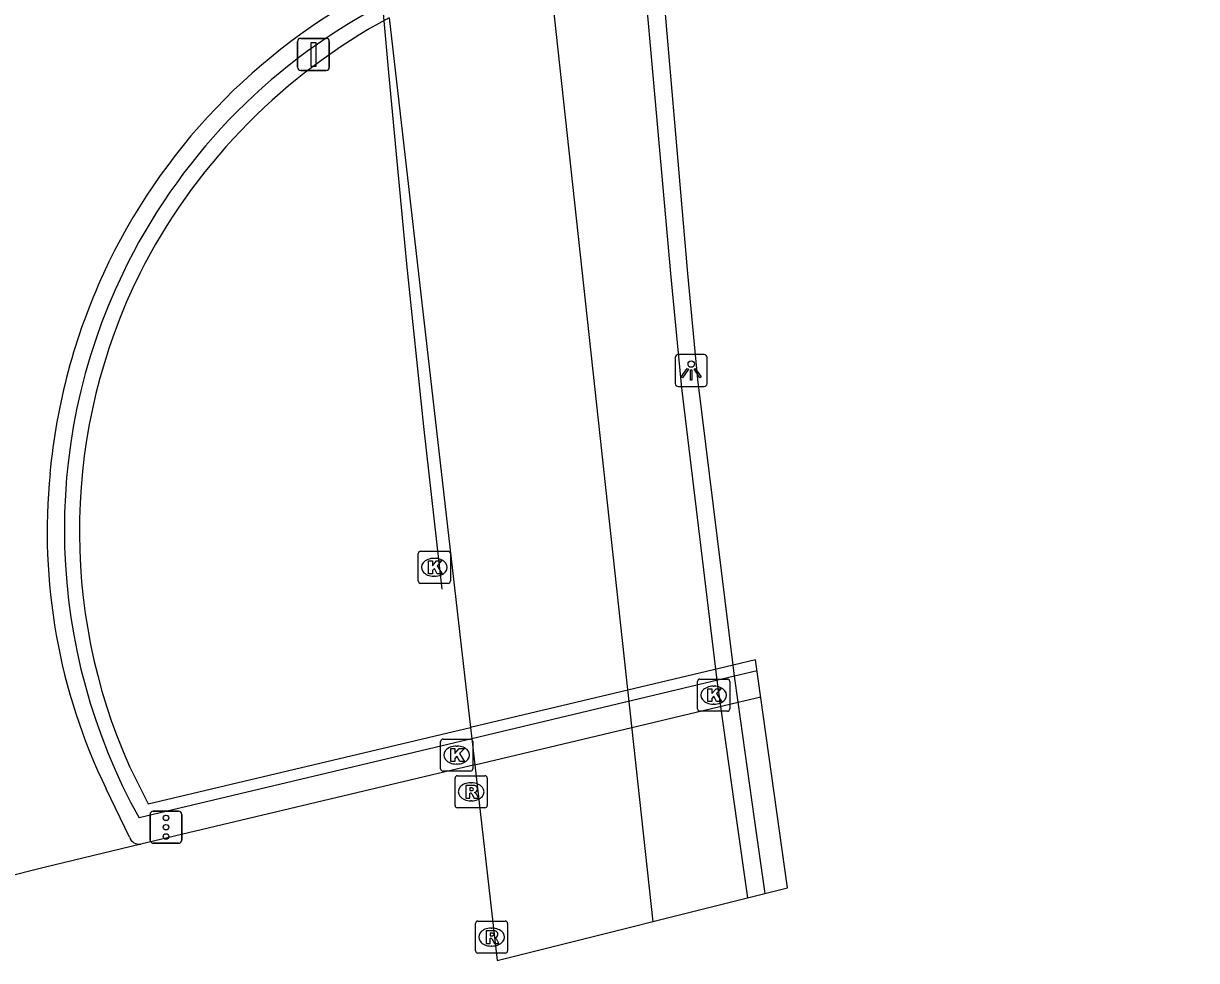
# Model space of a CAD drawing. Extents: x 158352 to 159489, y 383828 to 384597.
# Drawn here: x 159245.15 to 159281.68, y 383978.59 to 384007.79 of the extents above; entities that cross this region are included whole.
import ezdxf

# ---------------------------------------------------------------- set-up
doc = ezdxf.new("R2010")
doc.units = 0
for name, color, linetype in [('IMGEO_Dek', 7, 'Continuous'), ('IMGEO_Kolk', 7, 'Continuous'), ('IMGEO_Lichtpunt', 7, 'Continuous'), ('IMGEO_Lijnafwatering', 7, 'Continuous'), ('IMGEO_Muur', 7, 'Continuous'), ('IMGEO_OVBaan_gesloten', 7, 'Continuous'), ('IMGEO_Portaal', 7, 'Continuous'), ('IMGEO_Rijbaan_regionaal_gesloten', 7, 'Continuous'), ('IMGEO_Rioolput', 7, 'Continuous'), ('IMGEO_Verkeersregelinstallatiepaal', 7, 'Continuous')]:
    doc.layers.add(name, color=color, linetype=linetype)

msp = doc.modelspace()

# ---------------------------------------------------------------- linework, layer by layer
at = {"layer": 'IMGEO_Dek'}
msp.add_lwpolyline([(159268.943, 383980.854), (159267.949, 383987.963), (159267.246, 383987.796), (159259.073, 383985.857), (159259.113, 383985.505), (159259.206, 383984.692), (159259.905, 383978.593)], close=True, dxfattribs=at)
at = {"layer": 'IMGEO_Kolk'}
for p, q in [((159257.443, 383990.417), (159257.443, 383991.269)), ((159257.518, 383991.343), (159258.37, 383991.343)), ((159257.931, 383991.123), (159257.956, 383991.123)), ((159258.444, 383991.269), (159258.444, 383990.417)), ((159258.37, 383990.343), (159257.518, 383990.343)), ((159257.954, 383990.563), (159257.929, 383990.563)), ((159266.142, 383986.434), (159266.142, 383987.286)), ((159266.217, 383987.36), (159267.069, 383987.36)), ((159266.63, 383987.14), (159266.655, 383987.14)), ((159267.143, 383987.286), (159267.143, 383986.434)), ((159267.069, 383986.36), (159266.217, 383986.36)), ((159266.653, 383986.58), (159266.628, 383986.58)), ((159258.141, 383984.568), (159258.141, 383985.42)), ((159258.216, 383985.494), (159259.068, 383985.494)), ((159258.629, 383985.274), (159258.654, 383985.274)), ((159259.142, 383985.42), (159259.142, 383984.568)), ((159259.068, 383984.494), (159258.216, 383984.494)), ((159258.652, 383984.714), (159258.627, 383984.714))]:
    msp.add_line(p, q, dxfattribs=at)
for points in [[(159257.443, 383990.417), (159257.443, 383991.269)], [(159257.518, 383991.343), (159258.37, 383991.343)], [(159257.764, 383991.043), (159257.887, 383991.043), (159257.887, 383990.892), (159258.017, 383991.043), (159258.181, 383991.043), (159258.035, 383990.892), (159258.188, 383990.643), (159258.036, 383990.643), (159257.951, 383990.807), (159257.887, 383990.74), (159257.887, 383990.643), (159257.764, 383990.643), (159257.764, 383991.043)], [(159258.444, 383991.269), (159258.444, 383990.417)], [(159258.37, 383990.343), (159257.518, 383990.343)], [(159266.142, 383986.434), (159266.142, 383987.286)], [(159266.217, 383987.36), (159267.069, 383987.36)], [(159266.463, 383987.06), (159266.586, 383987.06), (159266.586, 383986.909), (159266.716, 383987.06), (159266.88, 383987.06), (159266.734, 383986.909), (159266.887, 383986.66), (159266.735, 383986.66), (159266.65, 383986.824), (159266.586, 383986.757), (159266.586, 383986.66), (159266.463, 383986.66), (159266.463, 383987.06)], [(159267.143, 383987.286), (159267.143, 383986.434)], [(159267.069, 383986.36), (159266.217, 383986.36)], [(159258.141, 383984.568), (159258.141, 383985.42)], [(159258.216, 383985.494), (159259.068, 383985.494)], [(159258.462, 383985.194), (159258.585, 383985.194), (159258.585, 383985.043), (159258.715, 383985.194), (159258.879, 383985.194), (159258.733, 383985.043), (159258.886, 383984.794), (159258.734, 383984.794), (159258.649, 383984.958), (159258.585, 383984.891), (159258.585, 383984.794), (159258.462, 383984.794), (159258.462, 383985.194)], [(159259.142, 383985.42), (159259.142, 383984.568)], [(159259.068, 383984.494), (159258.216, 383984.494)]]:
    msp.add_lwpolyline(points, dxfattribs=at)
for centre, start, end in [((159257.52, 383991.267), 91.552, 178.448), ((159257.52, 383991.267), 91.552, 178.448), ((159258.368, 383991.267), 1.552, 88.448), ((159258.368, 383991.267), 1.552, 88.448), ((159257.52, 383990.419), 181.552, 268.448), ((159257.52, 383990.419), 181.552, 268.448), ((159258.368, 383990.419), 271.552, 358.448), ((159258.368, 383990.419), 271.552, 358.448), ((159266.219, 383987.284), 91.552, 178.448), ((159266.219, 383987.284), 91.552, 178.448), ((159267.067, 383987.284), 1.552, 88.448), ((159267.067, 383987.284), 1.552, 88.448), ((159266.219, 383986.436), 181.552, 268.448), ((159266.219, 383986.436), 181.552, 268.448), ((159267.067, 383986.436), 271.552, 358.448), ((159267.067, 383986.436), 271.552, 358.448), ((159258.218, 383985.418), 91.552, 178.448), ((159258.218, 383985.418), 91.552, 178.448), ((159259.066, 383985.418), 1.552, 88.448), ((159259.066, 383985.418), 1.552, 88.448), ((159258.218, 383984.57), 181.552, 268.448), ((159258.218, 383984.57), 181.552, 268.448), ((159259.066, 383984.57), 271.552, 358.448), ((159259.066, 383984.57), 271.552, 358.448)]:
    msp.add_arc(centre, 0.0765, start, end, dxfattribs=at)
for centre, major_axis, ratio, start_param, end_param in [((159257.93, 383990.843), (-0.387, 0.002), 0.722429, 4.712389, 7.853982), ((159257.955, 383990.843), (-0.39, 0.002), 0.717154, 1.570796, 4.712389), ((159266.629, 383986.86), (-0.387, 0.002), 0.722429, 4.712389, 7.853982), ((159266.654, 383986.86), (-0.39, 0.002), 0.717154, 1.570796, 4.712389), ((159258.628, 383984.994), (-0.387, 0.002), 0.722429, 4.712389, 7.853982), ((159258.653, 383984.994), (-0.39, 0.002), 0.717154, 1.570796, 4.712389)]:
    msp.add_ellipse(centre, major_axis=major_axis, ratio=ratio, start_param=start_param, end_param=end_param, dxfattribs=at)
at = {"layer": 'IMGEO_Lichtpunt'}
for p, q in [((159265.445, 383997.376), (159265.445, 383996.569)), ((159265.445, 383997.376), (159265.445, 383996.569)), ((159266.347, 383997.471), (159265.539, 383997.471)), ((159266.347, 383997.471), (159265.539, 383997.471)), ((159266.441, 383996.569), (159266.441, 383997.376)), ((159266.441, 383996.569), (159266.441, 383997.376)), ((159265.539, 383996.475), (159266.347, 383996.475)), ((159265.539, 383996.475), (159266.347, 383996.475))]:
    msp.add_line(p, q, dxfattribs=at)
for points in [[(159265.819, 383997.04), (159265.858, 383997.012), (159265.67, 383996.75), (159265.632, 383996.777), (159265.819, 383997.04)], [(159265.921, 383996.992), (159265.968, 383996.992), (159265.968, 383996.67), (159265.921, 383996.67), (159265.921, 383996.992)], [(159266.031, 383997.012), (159266.069, 383997.039), (159266.256, 383996.777), (159266.217, 383996.749), (159266.031, 383997.012)]]:
    msp.add_lwpolyline(points, dxfattribs=at)
msp.add_circle((159265.944, 383997.174), 0.0994, dxfattribs=at)
for centre, start, end in [((159265.539, 383997.376), 90, 180), ((159265.539, 383997.376), 90, 180), ((159266.347, 383997.376), 0, 90), ((159266.347, 383997.376), 0, 90), ((159265.539, 383996.569), 180, 270), ((159265.539, 383996.569), 180, 270), ((159266.347, 383996.569), 270, 0), ((159266.347, 383996.569), 270, 360)]:
    msp.add_arc(centre, 0.0946, start, end, dxfattribs=at)
at = {"layer": 'IMGEO_Lijnafwatering'}
for points in [[(159255.062, 384026.086), (159255.428, 384020.16), (159255.902, 384013.577), (159256.35, 384008.099), (159256.525, 384006.139)], [(159256.525, 384006.139), (159257.079, 384000.295), (159257.606, 383995.225), (159258.175, 383990.159)]]:
    msp.add_lwpolyline(points, dxfattribs=at)
at = {"layer": 'IMGEO_Muur'}
for points in [[(159256.539, 384007.96), (159256.215, 384007.785)], [(159267.997, 383987.622), (159267.288, 383987.453), (159259.113, 383985.505)], [(159248.448, 383984.64), (159249.036, 383983.475), (159258.543, 383985.731), (159259.073, 383985.857)], [(159259.073, 383985.857), (159259.113, 383985.505)], [(159259.113, 383985.505), (159258.585, 383985.379), (159248.753, 383983.036)]]:
    msp.add_lwpolyline(points, dxfattribs=at)
for centre, radius, start, end in [((159264.888, 383992.012), 18.464, 118.156, 154.365), ((159265.342, 383991.608), 18.574, 119.4327, 153.1404), ((159264.884, 383992.013), 18.461, 154.3628, 209.0947), ((159264.959, 383991.975), 18.067, 153.6298, 203.9534)]:
    msp.add_arc(centre, radius, start, end, dxfattribs=at)
at = {"layer": 'IMGEO_OVBaan_gesloten'}
for points in [[(159259.206, 383984.692), (159262.783, 383985.54), (159267.403, 383986.637), (159268.111, 383986.805)], [(159259.206, 383984.692), (159258.681, 383984.567), (159248.804, 383982.223)], [(159259.206, 383984.692), (159259.905, 383978.593)], [(159248.804, 383982.223), (159245.799, 383981.488), (159244.518, 383981.175), (159240.179, 383980.114)]]:
    msp.add_lwpolyline(points, dxfattribs=at)
at = {"layer": 'IMGEO_Portaal'}
for p, q in [((159253.684, 384006.421), (159253.684, 384007.221)), ((159253.684, 384007.221), (159253.684, 384006.421)), ((159253.784, 384007.321), (159254.574, 384007.321)), ((159254.574, 384007.321), (159253.784, 384007.321)), ((159254.674, 384007.221), (159254.674, 384006.421)), ((159254.674, 384006.421), (159254.674, 384007.221)), ((159254.574, 384006.321), (159253.784, 384006.321)), ((159253.784, 384006.321), (159254.574, 384006.321))]:
    msp.add_line(p, q, dxfattribs=at)
msp.add_lwpolyline([(159254.104, 384007.196), (159254.254, 384007.196), (159254.254, 384006.446), (159254.104, 384006.446), (159254.104, 384007.196)], dxfattribs=at)
for centre, start, end in [((159253.784, 384007.221), 90, 180), ((159253.784, 384007.221), 90, 180), ((159254.574, 384007.221), 0, 90), ((159254.574, 384007.221), 360, 90), ((159253.784, 384006.421), 180, 270), ((159253.784, 384006.421), 180, 270), ((159254.574, 384006.421), 270, 0), ((159254.574, 384006.421), 270, 0)]:
    msp.add_arc(centre, 0.1, start, end, dxfattribs=at)
at = {"layer": 'IMGEO_Rijbaan_regionaal_gesloten'}
for points in [[(159281.68, 384189.635), (159276.714, 384180.808), (159273.22, 384173.893), (159271.418, 384169.994), (159268.255, 384162.454), (159265.459, 384154.913), (159263.105, 384147.3), (159260.972, 384139.575), (159259.133, 384130.895), (159257.956, 384123.759), (159257.036, 384115.814), (159256.668, 384111.768), (159256.448, 384107.759), (159256.374, 384103.824), (159256.337, 384099.851), (159257.073, 384078.885), (159257.992, 384055.492), (159258.838, 384034.563), (159261.56, 384009.074), (159263.73, 383989.138), (159264.746, 383979.804)], [(159267.705, 383980.544), (159267.377, 383982.882), (159266.868, 383986.51), (159266.754, 383987.326), (159266.711, 383987.669), (159265.654, 383996.431), (159265.306, 384000), (159264.421, 384010.014), (159264.384, 384010.473), (159264.34, 384011.024), (159263.478, 384022.979), (159263.413, 384023.994), (159263.267, 384026.396), (159263.222, 384027.147), (159263.118, 384028.974), (159263.095, 384029.406), (159262.99, 384031.339), (159262.438, 384045.509), (159260.418, 384097.829), (159260.803, 384111.778), (159262.475, 384126.232)], [(159268.246, 383980.68), (159267.916, 383983.012), (159267.403, 383986.637), (159267.288, 383987.453), (159267.246, 383987.796), (159266.151, 383996.696), (159265.838, 384000), (159264.974, 384010.019), (159264.937, 384010.48), (159264.893, 384011.032), (159264.045, 384022.997), (159263.984, 384023.967), (159263.839, 384026.369), (159263.796, 384027.12), (159263.691, 384028.945), (159263.668, 384029.377), (159263.561, 384031.337), (159262.976, 384045.396), (159260.971, 384097.827)], [(159256.539, 384007.96), (159259.073, 383985.857)], [(159259.113, 383985.505), (159259.206, 383984.692)], [(159248.447, 383982.437), (159248.166, 383983.042), (159247.724, 383983.941)]]:
    msp.add_lwpolyline(points, dxfattribs=at)
for centre, radius, start, end in [((159264.892, 383992.038), 18.997, 117.4784, 155.2189), ((159264.889, 383992.042), 18.992, 155.2265, 174.7791), ((159264.241, 383991.948), 18.355, 174.3042, 205.8641), ((159248.753, 383982.543), 0.324, 199.1579, 278.9618)]:
    msp.add_arc(centre, radius, start, end, dxfattribs=at)
at = {"layer": 'IMGEO_Rioolput'}
for p, q in [((159258.591, 383983.424), (159258.591, 383984.276)), ((159258.666, 383984.35), (159259.518, 383984.35)), ((159259.079, 383984.13), (159259.104, 383984.13)), ((159259.592, 383984.276), (159259.592, 383983.424)), ((159259.518, 383983.35), (159258.666, 383983.35)), ((159259.102, 383983.57), (159259.077, 383983.57)), ((159259.226, 383978.898), (159259.226, 383979.75)), ((159259.301, 383979.824), (159260.153, 383979.824)), ((159260.227, 383979.75), (159260.227, 383978.898)), ((159259.714, 383979.604), (159259.739, 383979.604)), ((159259.737, 383979.044), (159259.712, 383979.044)), ((159260.153, 383978.824), (159259.301, 383978.824))]:
    msp.add_line(p, q, dxfattribs=at)
for points in [[(159258.591, 383983.424), (159258.591, 383984.276)], [(159258.666, 383984.35), (159259.518, 383984.35)], [(159259.592, 383984.276), (159259.592, 383983.424)], [(159259.18, 383984.048), (159258.928, 383984.05), (159258.928, 383983.65)], [(159258.928, 383983.65), (159259.052, 383983.65), (159259.052, 383983.812), (159259.063, 383983.812)], [(159259.106, 383983.969), (159259.052, 383983.969), (159259.052, 383983.888)], [(159259.052, 383983.888), (159259.104, 383983.888)], [(159259.11, 383983.783), (159259.181, 383983.65), (159259.321, 383983.65), (159259.256, 383983.776)], [(159259.518, 383983.35), (159258.666, 383983.35)], [(159259.226, 383978.898), (159259.226, 383979.75)], [(159259.301, 383979.824), (159260.153, 383979.824)], [(159260.227, 383979.75), (159260.227, 383978.898)], [(159259.815, 383979.522), (159259.563, 383979.524), (159259.563, 383979.124)], [(159259.741, 383979.443), (159259.687, 383979.443), (159259.687, 383979.362)], [(159259.687, 383979.362), (159259.739, 383979.362)], [(159259.563, 383979.124), (159259.687, 383979.124), (159259.687, 383979.286), (159259.698, 383979.286)], [(159259.745, 383979.257), (159259.816, 383979.124), (159259.956, 383979.124), (159259.891, 383979.25)], [(159260.153, 383978.824), (159259.301, 383978.824)]]:
    msp.add_lwpolyline(points, dxfattribs=at)
for centre, radius, start, end in [((159258.668, 383984.274), 0.0765, 91.552, 178.448), ((159258.668, 383984.274), 0.0765, 91.552, 178.448), ((159259.516, 383984.274), 0.0765, 1.552, 88.448), ((159259.516, 383984.274), 0.0765, 1.552, 88.448), ((159259.062, 383983.759), 0.0533, 26.0293, 88.6989), ((159259.088, 383984.077), 0.19, 274.7715, 282.9687), ((159259.112, 383983.873), 0.0964, 77.0061, 93.1865), ((159259.126, 383983.93), 0.0378, 276.6634, 79.6772), ((159259.179, 383983.938), 0.109, 350.3612, 89.416), ((159259.177, 383983.938), 0.112, 277.5842, 350.9817), ((159259.161, 383983.723), 0.108, 29.5134, 73.7905), ((159258.668, 383983.426), 0.0765, 181.552, 268.448), ((159258.668, 383983.426), 0.0765, 181.552, 268.448), ((159259.516, 383983.426), 0.0765, 271.552, 358.448), ((159259.516, 383983.426), 0.0765, 271.552, 358.448), ((159259.303, 383979.748), 0.0765, 91.552, 178.448), ((159259.303, 383979.748), 0.0765, 91.552, 178.448), ((159260.151, 383979.748), 0.0765, 1.552, 88.448), ((159260.151, 383979.748), 0.0765, 1.552, 88.448), ((159259.723, 383979.551), 0.19, 274.7715, 282.9687), ((159259.747, 383979.347), 0.0964, 77.0061, 93.1865), ((159259.761, 383979.404), 0.0378, 276.6634, 79.6772), ((159259.814, 383979.412), 0.109, 350.3612, 89.416), ((159259.812, 383979.412), 0.112, 277.5842, 350.9817), ((159259.697, 383979.233), 0.0533, 26.0293, 88.6989), ((159259.796, 383979.197), 0.108, 29.5134, 73.7905), ((159259.303, 383978.9), 0.0765, 181.552, 268.448), ((159259.303, 383978.9), 0.0765, 181.552, 268.448), ((159260.151, 383978.9), 0.0765, 271.552, 358.448), ((159260.151, 383978.9), 0.0765, 271.552, 358.448)]:
    msp.add_arc(centre, radius, start, end, dxfattribs=at)
for centre, major_axis, ratio, start_param, end_param in [((159259.078, 383983.85), (-0.387, 0.002), 0.722429, 4.712389, 7.853982), ((159259.103, 383983.85), (-0.39, 0.002), 0.717154, 1.570796, 4.712389), ((159259.713, 383979.324), (-0.387, 0.002), 0.722429, 4.712389, 7.853982), ((159259.738, 383979.324), (-0.39, 0.002), 0.717154, 1.570796, 4.712389)]:
    msp.add_ellipse(centre, major_axis=major_axis, ratio=ratio, start_param=start_param, end_param=end_param, dxfattribs=at)
at = {"layer": 'IMGEO_Verkeersregelinstallatiepaal'}
for p, q in [((159249.092, 383982.347), (159249.092, 383983.147)), ((159249.092, 383983.147), (159249.092, 383982.347)), ((159249.192, 383983.247), (159249.982, 383983.247)), ((159249.982, 383983.247), (159249.192, 383983.247)), ((159250.082, 383983.147), (159250.082, 383982.347)), ((159250.082, 383982.347), (159250.082, 383983.147)), ((159249.982, 383982.247), (159249.192, 383982.247)), ((159249.192, 383982.247), (159249.982, 383982.247))]:
    msp.add_line(p, q, dxfattribs=at)
for centre in [(159249.587, 383983.037), (159249.587, 383982.747), (159249.587, 383982.457)]:
    msp.add_circle(centre, 0.085, dxfattribs=at)
for centre, start, end in [((159249.192, 383983.147), 90, 180), ((159249.192, 383983.147), 90, 180), ((159249.982, 383983.147), 0, 90), ((159249.982, 383983.147), 360, 90), ((159249.192, 383982.347), 180, 270), ((159249.192, 383982.347), 180, 270), ((159249.982, 383982.347), 270, 0), ((159249.982, 383982.347), 270, 0)]:
    msp.add_arc(centre, 0.1, start, end, dxfattribs=at)

doc.saveas('drawing.dxf')
